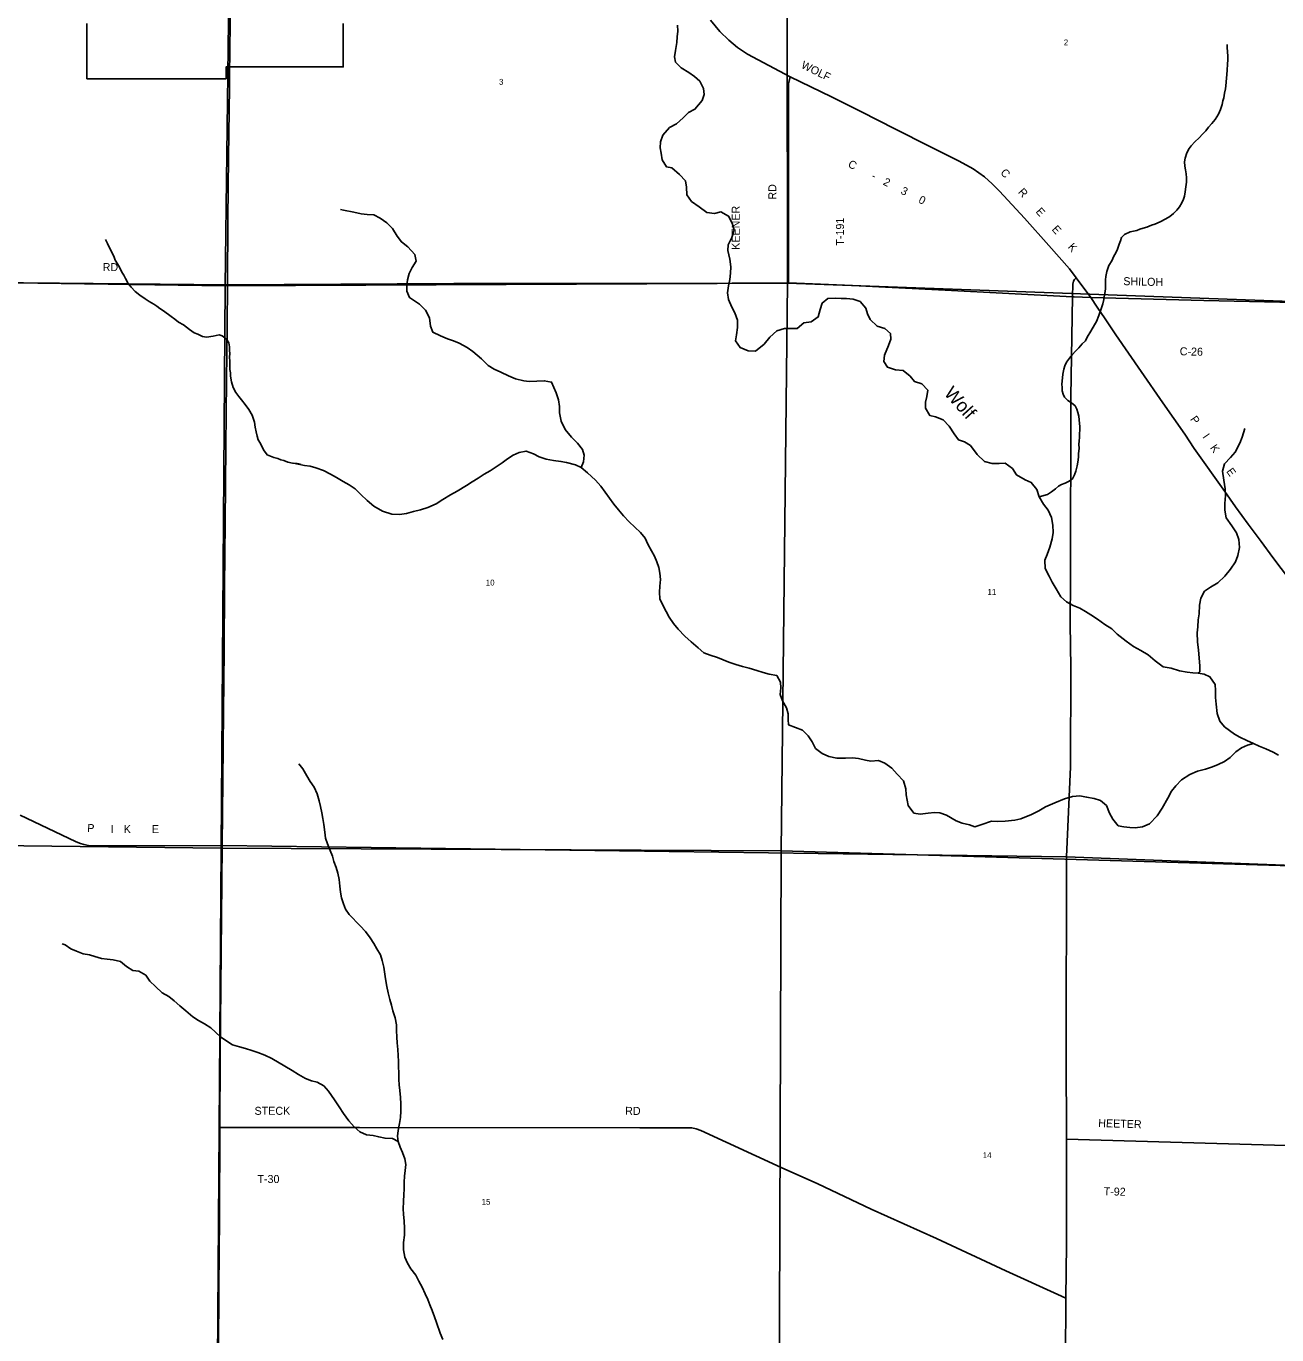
# Model space of a CAD drawing. Extents: x 1312308 to 1684953, y 460642 to 865172.
# Drawn here: x 1426256 to 1437978, y 657978 to 670241 of the extents above; entities that cross this region are included whole.
import ezdxf

# ---------------------------------------------------------------- set-up
doc = ezdxf.new("R2010")
doc.units = 0
for name, color, linetype in [('GM_X_City_Street', 7, 'Continuous'), ('GM_X_City_Street_Text', 7, 'Continuous'), ('GM_X_Corporation', 7, 'Continuous'), ('GM_X_County_Road', 7, 'Continuous'), ('GM_X_County_Road_Text', 7, 'Continuous'), ('GM_X_Minor_River', 7, 'Continuous'), ('GM_X_Minor_River_Text', 7, 'Continuous'), ('GM_X_Section', 7, 'Continuous'), ('GM_X_Section_Text', 7, 'Continuous'), ('GM_X_Township_Road', 7, 'Continuous'), ('GM_X_Township_Road_Text', 7, 'Continuous')]:
    doc.layers.add(name, color=color, linetype=linetype)

msp = doc.modelspace()

# ---------------------------------------------------------------- linework, layer by layer
at = {"layer": 'GM_X_City_Street'}
msp.add_lwpolyline([(1428163, 669779), (1428168, 670262), (1428176, 670797), (1428176, 671316)], dxfattribs=at)
at = {"layer": 'GM_X_Corporation'}
msp.add_lwpolyline([(1429228, 670265), (1429228, 669860), (1428130, 669860), (1428130, 669748), (1426826, 669748), (1426826, 670268)], dxfattribs=at)
at = {"layer": 'GM_X_County_Road'}
for points in [[(1432669, 670299), (1432759, 670191), (1432843, 670109), (1432923, 670042), (1433016, 669978), (1433418, 669767), (1433804, 669579), (1434080, 669441), (1434405, 669277), (1434719, 669118), (1435000, 668976), (1435132, 668905), (1435238, 668830), (1435311, 668764), (1435378, 668695), (1435613, 668443), (1435842, 668186), (1436034, 667969), (1436096, 667883), (1436235, 667699), (1436295, 667609)], [(1428059, 657828), (1428063, 658421), (1428068, 659074), (1428073, 659922), (1428075, 660593), (1428081, 661235), (1428088, 661891), (1428093, 662563), (1428099, 663170), (1428106, 663812), (1428111, 664392), (1428114, 664988), (1428120, 665592), (1428128, 666307), (1428133, 666917), (1428139, 667431), (1428144, 667819), (1428147, 668432), (1428154, 669013), (1428162, 669666), (1428163, 669779)], [(1436235, 667699), (1437294, 667672), (1438715, 667638), (1439848, 667622), (1440906, 667606), (1441732, 667606), (1441830, 667608), (1441930, 667615), (1441987, 667622), (1442078, 667638), (1442298, 667695), (1442788, 667837), (1443254, 667967), (1443529, 668054), (1443561, 668061), (1443588, 668067), (1443617, 668070), (1444097, 668076)], [(1436062, 667706), (1436066, 667824), (1436071, 667851), (1436080, 667868), (1436096, 667883)], [(1435906, 651953), (1435935, 654019), (1435959, 655649), (1435993, 657172), (1436001, 658323), (1436006, 658824), (1436005, 659812), (1436004, 660609), (1436008, 662458), (1436043, 663301), (1436048, 664232), (1436042, 664641), (1436043, 665072), (1436048, 666772), (1436062, 667706)], [(1436295, 667609), (1436368, 667499), (1436470, 667348), (1436706, 667006), (1436908, 666712), (1437114, 666418), (1437204, 666285), (1437489, 665880), (1437591, 665737), (1437708, 665575), (1437830, 665411), (1437941, 665263), (1438098, 665055)], [(1426201, 662847), (1426719, 662600), (1426757, 662585), (1426797, 662574), (1426840, 662564), (1426947, 662560), (1428093, 662563)], [(1428093, 662563), (1428093, 662563), (1436008, 662458), (1438209, 662374), (1438762, 662352), (1439160, 662345), (1439428, 662343)]]:
    msp.add_lwpolyline(points, dxfattribs=at)
at = {"layer": 'GM_X_Minor_River'}
for points in [[(1432913, 667349), (1432924, 667419), (1432922, 667485), (1432899, 667554), (1432870, 667607), (1432838, 667680), (1432829, 667743), (1432840, 667807), (1432850, 667867), (1432859, 667927), (1432861, 667987), (1432850, 668058), (1432832, 668138), (1432837, 668193), (1432869, 668260), (1432892, 668330), (1432872, 668395), (1432839, 668462), (1432768, 668503), (1432709, 668487), (1432635, 668496), (1432564, 668550), (1432493, 668598), (1432448, 668661), (1432444, 668733), (1432437, 668792), (1432380, 668853), (1432309, 668913), (1432257, 668924), (1432216, 668989), (1432208, 669052), (1432199, 669102), (1432200, 669159), (1432224, 669220), (1432285, 669291), (1432352, 669326), (1432414, 669383), (1432465, 669432), (1432524, 669463), (1432592, 669544), (1432610, 669600), (1432603, 669656), (1432570, 669725), (1432519, 669770), (1432466, 669808), (1432396, 669851), (1432343, 669903), (1432334, 669953), (1432342, 670013), (1432353, 670089), (1432359, 670141), (1432364, 670195), (1432361, 670252)], [(1437311, 669262), (1437338, 669294), (1437368, 669329), (1437401, 669368), (1437431, 669416), (1437450, 669460), (1437465, 669507), (1437472, 669541), (1437480, 669569), (1437488, 669613), (1437497, 669653), (1437499, 669683), (1437507, 669753), (1437510, 669789), (1437511, 669829), (1437516, 669885), (1437519, 669925), (1437520, 669961), (1437512, 670042), (1437511, 670070)], [(1435749, 665832), (1435828, 665854), (1435865, 665879), (1435902, 665906), (1435931, 665932), (1435961, 665945), (1435995, 665958), (1436032, 665978), (1436062, 666001), (1436083, 666037), (1436094, 666072), (1436107, 666120), (1436115, 666176), (1436118, 666208), (1436120, 666236), (1436124, 666284), (1436123, 666325), (1436125, 666353), (1436128, 666391), (1436131, 666491), (1436129, 666519), (1436126, 666551), (1436121, 666588), (1436112, 666622), (1436103, 666654), (1436087, 666685), (1436054, 666712), (1436020, 666735), (1435987, 666764), (1435974, 666792), (1435965, 666823), (1435965, 666855), (1435964, 666887), (1435968, 666945), (1435972, 666979), (1435982, 667027), (1435990, 667057), (1436007, 667092), (1436036, 667130), (1436059, 667161), (1436090, 667195), (1436123, 667228), (1436152, 667266), (1436185, 667293), (1436199, 667327), (1436233, 667382), (1436268, 667443), (1436287, 667473), (1436311, 667529), (1436332, 667594), (1436347, 667640), (1436356, 667680), (1436363, 667724), (1436368, 667754), (1436371, 667782), (1436373, 667866), (1436376, 667896), (1436385, 667942), (1436394, 667972), (1436404, 668000), (1436431, 668042), (1436450, 668085), (1436469, 668117), (1436486, 668153), (1436501, 668198), (1436512, 668230), (1436523, 668260), (1436550, 668290), (1436604, 668314), (1436634, 668320), (1436665, 668327), (1436695, 668338), (1436725, 668350), (1436758, 668357), (1436802, 668376), (1436834, 668387), (1436885, 668408), (1436938, 668435), (1436974, 668458), (1437009, 668485), (1437040, 668516), (1437065, 668550), (1437088, 668585), (1437103, 668619), (1437113, 668647), (1437120, 668689), (1437125, 668737), (1437131, 668779), (1437130, 668819), (1437127, 668859), (1437121, 668894), (1437116, 668930), (1437113, 668970), (1437118, 669004), (1437135, 669054), (1437156, 669094), (1437175, 669121), (1437208, 669158), (1437249, 669196), (1437282, 669231), (1437311, 669262)], [(1431459, 666105), (1431479, 666160), (1431487, 666220), (1431471, 666275), (1431424, 666333), (1431368, 666391), (1431309, 666463), (1431270, 666539), (1431256, 666618), (1431254, 666676), (1431246, 666739), (1431223, 666804), (1431203, 666855), (1431180, 666906), (1431112, 666918), (1431042, 666916), (1430971, 666912), (1430921, 666919), (1430841, 666938), (1430777, 666964), (1430706, 666998), (1430644, 667026), (1430587, 667062), (1430523, 667125), (1430442, 667193), (1430389, 667229), (1430316, 667272), (1430260, 667293), (1430204, 667311), (1430139, 667339), (1430067, 667374), (1430047, 667429), (1430035, 667507), (1429999, 667581), (1429943, 667635), (1429850, 667698), (1429824, 667757), (1429823, 667811), (1429831, 667866), (1429847, 667923), (1429875, 667979), (1429913, 668038), (1429899, 668103), (1429832, 668173), (1429773, 668219), (1429735, 668273), (1429689, 668346), (1429638, 668398), (1429575, 668442), (1429514, 668474), (1429451, 668476), (1429397, 668482), (1429327, 668500), (1429231, 668517), (1429201, 668522)], [(1428830, 666132), (1428827, 666136), (1428796, 666143), (1428752, 666148), (1428710, 666157), (1428672, 666170), (1428644, 666178), (1428614, 666189), (1428577, 666200), (1428545, 666213), (1428515, 666226), (1428480, 666271), (1428454, 666330), (1428432, 666364), (1428421, 666399), (1428412, 666439), (1428403, 666483), (1428395, 666532), (1428374, 666597), (1428343, 666648), (1428308, 666695), (1428273, 666740), (1428248, 666772), (1428223, 666809), (1428198, 666856), (1428180, 666908), (1428173, 666963), (1428172, 666993), (1428166, 667025), (1428165, 667063), (1428164, 667102), (1428163, 667140), (1428164, 667174), (1428163, 667202), (1428162, 667238), (1428155, 667274), (1428135, 667307), (1428094, 667340), (1428064, 667349), (1428008, 667338), (1427948, 667328), (1427910, 667333), (1427864, 667356), (1427832, 667369), (1427787, 667400), (1427730, 667443), (1427685, 667469), (1427649, 667496), (1427614, 667521), (1427543, 667574), (1427510, 667597), (1427480, 667618), (1427452, 667635), (1427409, 667662), (1427372, 667687), (1427322, 667720), (1427277, 667756), (1427240, 667795), (1427213, 667829), (1427188, 667878), (1427171, 667909), (1427153, 667937), (1427130, 667982), (1427113, 668013), (1427090, 668049), (1427077, 668086), (1427048, 668147), (1427020, 668206), (1427001, 668242)], [(1437408, 663887), (1437404, 663951), (1437403, 664017), (1437400, 664072), (1437350, 664145), (1437296, 664169), (1437242, 664178), (1437190, 664183), (1437136, 664188), (1437064, 664202), (1436986, 664226), (1436914, 664237), (1436837, 664293), (1436772, 664351), (1436703, 664390), (1436633, 664428), (1436566, 664480), (1436481, 664544), (1436430, 664595), (1436365, 664635), (1436298, 664685), (1436236, 664724), (1436185, 664758), (1436132, 664789), (1436070, 664812), (1436008, 664848), (1435953, 664895), (1435911, 664969), (1435872, 665030), (1435845, 665089), (1435805, 665158), (1435804, 665236), (1435826, 665292), (1435851, 665360), (1435871, 665438), (1435882, 665496), (1435878, 665564), (1435865, 665637), (1435835, 665706), (1435792, 665763), (1435749, 665832), (1435729, 665901), (1435676, 665965), (1435620, 665990), (1435539, 666036), (1435500, 666097), (1435433, 666147), (1435377, 666144), (1435309, 666143), (1435237, 666163), (1435168, 666227), (1435108, 666311), (1435050, 666346), (1434994, 666365), (1434954, 666422), (1434907, 666492), (1434852, 666553), (1434780, 666581), (1434725, 666594), (1434684, 666661), (1434685, 666718), (1434696, 666772), (1434708, 666830), (1434651, 666891), (1434581, 666911), (1434540, 666962), (1434475, 667014), (1434405, 667021), (1434329, 667045), (1434294, 667098), (1434302, 667160), (1434338, 667248), (1434359, 667310), (1434356, 667362), (1434303, 667409), (1434233, 667431), (1434168, 667493), (1434142, 667547), (1434127, 667598), (1434072, 667661), (1434008, 667683), (1433944, 667688), (1433894, 667691), (1433842, 667693), (1433769, 667690), (1433716, 667647), (1433699, 667587), (1433679, 667517), (1433612, 667472), (1433545, 667462), (1433482, 667409), (1433414, 667408), (1433364, 667408), (1433291, 667385), (1433227, 667328), (1433172, 667261), (1433092, 667196), (1433022, 667200), (1432948, 667230), (1432905, 667293), (1432913, 667349)], [(1437242, 664178), (1437256, 664192), (1437256, 664246), (1437243, 664395), (1437235, 664471), (1437230, 664556), (1437236, 664612), (1437241, 664678), (1437249, 664736), (1437254, 664817), (1437266, 664881), (1437301, 664946), (1437355, 664983), (1437424, 665024), (1437491, 665089), (1437543, 665152), (1437591, 665223), (1437612, 665281), (1437628, 665357), (1437622, 665432), (1437599, 665493), (1437556, 665558), (1437502, 665634), (1437489, 665706), (1437491, 665768), (1437496, 665843), (1437494, 665907), (1437481, 665986), (1437469, 666072), (1437487, 666140), (1437542, 666200), (1437586, 666251), (1437632, 666334), (1437653, 666390), (1437679, 666470)], [(1432219, 664822), (1432194, 664875), (1432192, 664938), (1432196, 664994), (1432200, 665056), (1432196, 665115), (1432187, 665169), (1432167, 665222), (1432144, 665275), (1432116, 665326), (1432083, 665386), (1432059, 665443), (1432014, 665496), (1431960, 665548), (1431909, 665596), (1431854, 665652), (1431807, 665708), (1431763, 665763), (1431724, 665819), (1431684, 665876), (1431643, 665930), (1431593, 665986), (1431518, 666057), (1431459, 666105), (1431406, 666130), (1431322, 666153), (1431268, 666163), (1431200, 666171), (1431130, 666185), (1431064, 666205), (1431010, 666235), (1430941, 666259), (1430878, 666247), (1430821, 666221), (1430769, 666186), (1430716, 666149), (1430660, 666111), (1430605, 666076), (1430548, 666042), (1430492, 666007), (1430435, 665973), (1430383, 665938), (1430295, 665885), (1430234, 665850), (1430162, 665806), (1430100, 665766), (1430021, 665730), (1429951, 665708), (1429887, 665692), (1429822, 665674), (1429755, 665666), (1429684, 665668), (1429597, 665697), (1429514, 665744), (1429451, 665798), (1429394, 665854), (1429340, 665906), (1429284, 665942), (1429227, 665975), (1429164, 666012), (1429110, 666043), (1429043, 666078), (1428971, 666104), (1428917, 666118), (1428865, 666125), (1428805, 666137), (1428761, 666145)], [(1437759, 663521), (1437702, 663503), (1437647, 663478), (1437595, 663442), (1437539, 663389), (1437486, 663352), (1437427, 663324), (1437374, 663301), (1437310, 663279), (1437235, 663261), (1437162, 663229), (1437084, 663178), (1437032, 663123), (1436992, 663072), (1436956, 663006), (1436902, 662912), (1436856, 662841), (1436785, 662766), (1436718, 662740), (1436649, 662728), (1436599, 662732), (1436543, 662740), (1436491, 662749), (1436440, 662811), (1436410, 662868), (1436380, 662938), (1436325, 662985), (1436267, 663005), (1436195, 663018), (1436133, 663028), (1436064, 663024), (1435989, 663002), (1435898, 662964), (1435810, 662925), (1435748, 662890), (1435679, 662854), (1435579, 662815), (1435522, 662801), (1435433, 662793), (1435361, 662790), (1435303, 662793), (1435213, 662760), (1435148, 662740), (1435096, 662758), (1435028, 662774), (1434972, 662795), (1434881, 662849), (1434820, 662869), (1434768, 662874), (1434711, 662868), (1434634, 662858), (1434576, 662868), (1434524, 662940), (1434503, 663039), (1434501, 663095), (1434479, 663170), (1434418, 663233), (1434368, 663289), (1434303, 663335), (1434245, 663361), (1434174, 663355), (1434124, 663362), (1434056, 663380), (1434002, 663384), (1433934, 663382), (1433853, 663383), (1433779, 663399), (1433718, 663425), (1433655, 663473), (1433622, 663535), (1433584, 663592), (1433531, 663646), (1433468, 663670), (1433402, 663694), (1433397, 663745), (1433399, 663797), (1433383, 663854), (1433346, 663919), (1433324, 663978), (1433330, 664040), (1433326, 664095), (1433291, 664158), (1433219, 664170), (1433163, 664184), (1433104, 664204), (1433032, 664224), (1432970, 664240), (1432908, 664260), (1432842, 664282), (1432789, 664302), (1432737, 664326), (1432667, 664348), (1432609, 664368), (1432555, 664416), (1432488, 664472), (1432429, 664526), (1432367, 664591), (1432322, 664644), (1432284, 664702), (1432253, 664755), (1432219, 664822)], [(1437994, 663410), (1437942, 663437), (1437875, 663471), (1437813, 663496), (1437759, 663521), (1437696, 663547), (1437632, 663580), (1437581, 663606), (1437486, 663676), (1437443, 663729), (1437418, 663802), (1437408, 663887)], [(1429106, 662516), (1429080, 662578), (1429061, 662632), (1429055, 662689), (1429047, 662762), (1429037, 662818), (1429026, 662869), (1429016, 662929), (1429002, 662982), (1428983, 663049), (1428955, 663110), (1428919, 663162), (1428886, 663217), (1428848, 663282), (1428813, 663328)], [(1430160, 657936), (1430138, 657993), (1430101, 658093), (1430082, 658146), (1430062, 658207), (1430039, 658259), (1430021, 658310), (1429996, 658361), (1429968, 658424), (1429938, 658482), (1429909, 658537), (1429863, 658598), (1429830, 658650), (1429806, 658705), (1429794, 658775), (1429794, 658842), (1429802, 658912), (1429802, 658978), (1429798, 659044), (1429792, 659109), (1429789, 659159), (1429792, 659227), (1429796, 659294), (1429799, 659344), (1429799, 659410), (1429803, 659466), (1429809, 659518), (1429814, 659576), (1429806, 659629), (1429782, 659686), (1429761, 659737), (1429742, 659790), (1429736, 659840), (1429744, 659892), (1429756, 659960), (1429765, 660014), (1429769, 660074), (1429767, 660142), (1429765, 660201), (1429759, 660267), (1429753, 660322), (1429750, 660372), (1429750, 660432), (1429746, 660489), (1429745, 660539), (1429743, 660595), (1429739, 660652), (1429735, 660716), (1429730, 660769), (1429728, 660829), (1429726, 660883), (1429714, 660950), (1429694, 661015), (1429679, 661066), (1429665, 661122), (1429649, 661183), (1429636, 661242), (1429624, 661315), (1429608, 661424), (1429593, 661486), (1429577, 661539), (1429544, 661594), (1429514, 661646), (1429479, 661699), (1429437, 661757), (1429388, 661812), (1429283, 661916), (1429250, 661967), (1429231, 662018), (1429213, 662073), (1429203, 662126), (1429196, 662182), (1429190, 662245), (1429178, 662305), (1429161, 662358), (1429141, 662413), (1429126, 662464), (1429106, 662516)], [(1429742, 659790), (1429689, 659819), (1429621, 659821), (1429561, 659833), (1429507, 659845), (1429446, 659853), (1429383, 659881), (1429330, 659927), (1429279, 659983), (1429231, 660052), (1429189, 660114), (1429145, 660180), (1429091, 660262), (1429046, 660313), (1428983, 660345), (1428931, 660359), (1428875, 660381), (1428808, 660417), (1428748, 660455), (1428681, 660497), (1428559, 660569), (1428493, 660598), (1428429, 660624), (1428370, 660644), (1428312, 660661), (1428256, 660677), (1428190, 660697), (1428129, 660735), (1428078, 660771), (1427988, 660854), (1427929, 660894), (1427873, 660924), (1427818, 660958), (1427753, 661014), (1427696, 661062), (1427643, 661108), (1427592, 661148), (1427531, 661184), (1427468, 661244), (1427415, 661292), (1427377, 661349), (1427312, 661385), (1427257, 661393), (1427198, 661429), (1427141, 661477), (1427071, 661493), (1427017, 661499), (1426961, 661505), (1426901, 661525), (1426849, 661540), (1426791, 661548), (1426728, 661572), (1426676, 661596), (1426623, 661632), (1426595, 661643)]]:
    msp.add_lwpolyline(points, dxfattribs=at)
at = {"layer": 'GM_X_Section'}
for points in [[(1427885, 672758), (1428185, 672759), (1428122, 667809), (1422848, 667882), (1422897, 672759)], [(1433195, 672752), (1433385, 672746), (1433391, 667833), (1428122, 667809), (1428185, 672759)], [(1438782, 672734), (1438715, 667639), (1433391, 667833), (1433385, 672746), (1438508, 672731)], [(1422850, 667866), (1422848, 667882), (1428122, 667809), (1428085, 662539), (1422795, 662601)], [(1428122, 667809), (1433391, 667833), (1433331, 662515), (1428085, 662539)], [(1438715, 667639), (1438647, 662357), (1433331, 662515), (1433391, 667833)], [(1428085, 662539), (1428048, 657284), (1422753, 657328), (1422795, 662601)], [(1428085, 662539), (1433331, 662515), (1433314, 657259), (1428048, 657284)], [(1438647, 662357), (1438689, 657144), (1433314, 657259), (1433331, 662515)]]:
    msp.add_lwpolyline(points, close=True, dxfattribs=at)
at = {"layer": 'GM_X_Township_Road'}
for points in [[(1433402, 667835), (1433401, 669700), (1433418, 669767)], [(1422860, 667867), (1426568, 667832), (1428144, 667819), (1430264, 667830), (1432874, 667834)], [(1432874, 667834), (1433402, 667835), (1434001, 667811), (1434869, 667767), (1436062, 667706), (1436077, 667705)], [(1436077, 667705), (1436235, 667699)], [(1428073, 659922), (1429379, 659922), (1432007, 659917), (1432390, 659918), (1432454, 659918), (1432494, 659918), (1432537, 659909), (1432578, 659894), (1433331, 659547), (1433675, 659392), (1434175, 659157), (1434788, 658880), (1435438, 658578), (1435926, 658356), (1436001, 658323)], [(1436005, 659812), (1438066, 659754), (1439557, 659727), (1439994, 659716), (1440114, 659716), (1440177, 659717), (1440253, 659728), (1440339, 659743), (1440413, 659763), (1440474, 659775), (1440870, 659783), (1440910, 659784), (1440942, 659793), (1440971, 659810), (1441011, 659850)]]:
    msp.add_lwpolyline(points, dxfattribs=at)

# ---------------------------------------------------------------- texts
at = {"layer": 'GM_X_City_Street_Text'}
msp.add_text('JOHNSONVILLE-BROOKVILL RD', height=12.5, rotation=89.4545, dxfattribs=at).set_placement((1428159, 669954))
at = {"layer": 'GM_X_County_Road_Text'}
for s, rotation, p in [('WOLF', 333.7586, (1433513, 669853)), ('C', 333.0597, (1433952, 668926)), ('-', 333.0801, (1434171, 668814)), ('C', 312.2405, (1435382, 668865)), ('2', 333.0935, (1434281, 668759)), ('3', 333.164, (1434446, 668675)), ('R', 312.2386, (1435548, 668683)), ('0', 333.4321, (1434613, 668591)), ('E', 312.2416, (1435713, 668500)), ('E', 312.1927, (1435864, 668334)), ('K', 310.8518, (1436014, 668169)), ('SHILOH', 358.5074, (1436538, 667815)), ('C-26', 358.6227, (1437067, 667158)), ('P', 304.6324, (1437162, 666558)), ('I', 304.6307, (1437277, 666392)), ('K', 304.6605, (1437348, 666290)), ('E', 305.5702, (1437501, 666069)), ('P', 356.6864, (1426827, 662692)), ('I', 0.1009, (1427048, 662680)), ('K', 359.9964, (1427171, 662680)), ('E', 0.0002, (1427435, 662680))]:
    msp.add_text(s, height=75, rotation=rotation, dxfattribs=at).set_placement(p)
at = {"layer": 'GM_X_Minor_River_Text'}
msp.add_text('Wolf', height=125.1, rotation=312.0931, dxfattribs=at).set_placement((1434852, 666795))
at = {"layer": 'GM_X_Section_Text'}
for s, p in [('2', (1435981, 670061)), ('3', (1430688, 669692)), ('10', (1430564, 665000)), ('11', (1435266, 664912)), ('14', (1435222, 659634)), ('15', (1430525, 659197))]:
    msp.add_text(s, height=55.3, rotation=0, dxfattribs=at).set_placement(p)
at = {"layer": 'GM_X_Township_Road_Text'}
for s, rotation, p in [('RD', 90, (1433287, 668616)), ('KEENER', 90, (1432944, 668146)), ('T-191', 90, (1433921, 668185)), ('RD', 359.5064, (1426973, 667947)), ('STECK', 0, (1428397, 660040)), ('RD', 359.5099, (1431870, 660040)), ('HEETER', 358.2048, (1436303, 659926)), ('T-30', 0, (1428424, 659401)), ('T-92', 358.2318, (1436354, 659287))]:
    msp.add_text(s, height=75, rotation=rotation, dxfattribs=at).set_placement(p)

doc.saveas('drawing.dxf')
